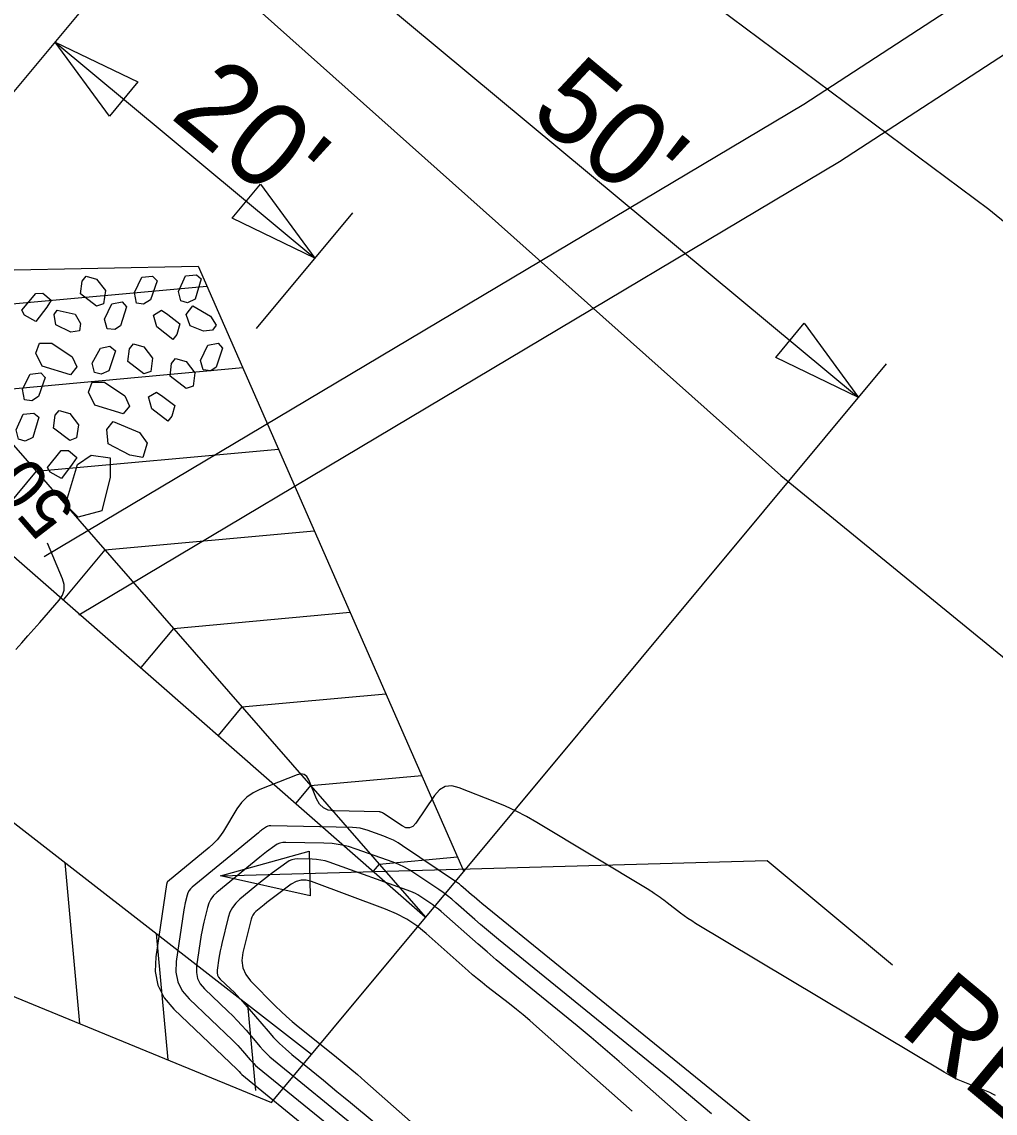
# Model space of a CAD drawing. Extents: x 2384780 to 2405861, y 547869 to 573706.
# Drawn here: x 2392414 to 2392471.6, y 553241 to 553305.6 of the extents above; entities that cross this region are included whole.
import ezdxf

# ---------------------------------------------------------------- set-up
doc = ezdxf.new("R2010")
doc.units = 0
for name, color, linetype in [('Breaklines', 7, 'Continuous'), ('Old_Level_23', 7, 'Continuous'), ('Old_Level_60', 7, 'Continuous'), ('Old_Level_61', 7, 'Continuous'), ('Old_Level_63', 7, 'Continuous'), ('Prop Buffer Zone 1', 7, 'Continuous'), ('Prop Buffer Zone 2', 7, 'Continuous'), ('Prop Special Cut Base Ditch Detail CELL', 7, 'Continuous')]:
    doc.layers.add(name, color=color, linetype=linetype)

msp = doc.modelspace()

# ---------------------------------------------------------------- linework, layer by layer
at = {"layer": 'Breaklines'}
for p, q in [((2392404.5415, 553290.71), (2392426.70025, 553317.32825)), ((2392425.03725, 553315.3305), (2392463.46475, 553283.341)), ((2392415.91975, 553304.37825), (2392431.29075, 553291.5825)), ((2392427.835, 553287.43125), (2392433.533, 553294.276)), ((2392404.5415, 553290.71), (2392424.387, 553291.1045)), ((2392404.5415, 553290.71), (2392437.826, 553252.598)), ((2392424.387, 553291.1045), (2392440.109, 553255.28475)), ((2392406.674, 553288.26825), (2392424.9005, 553289.93475)), ((2392398.9995, 553286.6095), (2392437.826, 553252.598)), ((2392410.7345, 553283.61875), (2392427.01925, 553285.1075)), ((2392428.72225, 553241.6065), (2392465.12775, 553285.33875)), ((2392414.79525, 553278.969), (2392429.138, 553280.2805)), ((2392414.79525, 553278.969), (2392411.81225, 553275.38575)), ((2392418.856, 553274.3195), (2392431.25675, 553275.45325)), ((2392418.856, 553274.3195), (2392416.399, 553271.36775)), ((2392422.9165, 553269.67), (2392433.3755, 553270.626)), ((2392422.9165, 553269.67), (2392420.9855, 553267.35025)), ((2392426.97725, 553265.02025), (2392435.494, 553265.799)), ((2392426.97725, 553265.02025), (2392425.572, 553263.33225)), ((2392431.03775, 553260.37075), (2392437.61275, 553260.97175)), ((2392383.175, 553260.35425), (2392428.72225, 553241.6065)), ((2392431.03775, 553260.37075), (2392430.1585, 553259.3145)), ((2392416.4975, 553255.81225), (2392417.36925, 553246.2795)), ((2392425.70414, 553255.01555), (2392458.06339, 553255.92179)), ((2392435.0985, 553255.721), (2392434.74525, 553255.29675)), ((2392435.0985, 553255.721), (2392439.7315, 553256.14475)), ((2392458.06339, 553255.92179), (2392465.48177, 553249.74629)), ((2392421.90275, 553251.6085), (2392422.5865, 553244.132)), ((2392427.30825, 553247.405), (2392427.77425, 553242.30675))]:
    msp.add_line(p, q, dxfattribs=at)
for points in [[(2392417.751, 553290.51875), (2392418.37525, 553290.338), (2392418.89275, 553289.6645), (2392418.78225, 553288.888), (2392418.37225, 553288.737), (2392417.4205, 553289.47), (2392417.51625, 553290.22675), (2392417.751, 553290.51875)], [(2392420.726, 553288.926), (2392420.6215, 553289.55475), (2392421.05675, 553290.4565), (2392421.69, 553290.52475), (2392421.95025, 553290.2515), (2392421.55775, 553289.12425), (2392421.159, 553288.86725), (2392420.726, 553288.926)], [(2392423.3595, 553289.06425), (2392423.22825, 553289.6185), (2392423.64425, 553290.535), (2392424.277, 553290.60425), (2392424.56825, 553290.3695), (2392424.2035, 553289.156), (2392423.7465, 553288.94625), (2392423.3595, 553289.06425)], [(2392415.69025, 553289.0965), (2392415.4285, 553288.69125), (2392414.78425, 553287.84375), (2392414.11675, 553288.21525), (2392413.9565, 553288.50025), (2392414.77325, 553289.50075), (2392415.19475, 553289.507), (2392415.69025, 553289.0965)], [(2392418.99825, 553287.40975), (2392418.84775, 553287.98), (2392419.283, 553288.88025), (2392419.89175, 553289.00075), (2392420.137, 553288.70675), (2392419.77975, 553287.5835), (2392419.44775, 553287.36975), (2392418.99825, 553287.40975)], [(2392425.23275, 553287.31575), (2392424.7055, 553287.25825), (2392423.90575, 553287.58), (2392423.6735, 553288.24825), (2392424.06125, 553288.77125), (2392425.1055, 553288.1555), (2392425.4485, 553287.62425), (2392425.23275, 553287.31575)], [(2392417.3635, 553287.28275), (2392416.8555, 553287.20925), (2392415.9545, 553287.6445), (2392415.87, 553288.25825), (2392416.038, 553288.50775), (2392417.0965, 553288.267), (2392417.42275, 553287.71575), (2392417.3635, 553287.28275)], [(2392422.2215, 553288.5045), (2392422.588, 553288.24225), (2392423.30525, 553287.69725), (2392423.12475, 553287.074), (2392422.88875, 553286.781), (2392421.9385, 553287.5135), (2392421.736, 553288.22075), (2392422.2215, 553288.5045)], [(2392414.99925, 553286.558), (2392415.72975, 553286.54925), (2392416.9325, 553285.74175), (2392417.2, 553285.144), (2392416.8235, 553284.676), (2392415.14975, 553285.1875), (2392414.77975, 553285.96525), (2392414.99925, 553286.558)], [(2392418.2535, 553284.82775), (2392418.1065, 553285.3625), (2392418.59575, 553286.25175), (2392419.15075, 553286.38375), (2392419.5015, 553286.10175), (2392419.09725, 553284.919), (2392418.64, 553284.70975), (2392418.2535, 553284.82775)], [(2392420.54875, 553286.51375), (2392421.173, 553286.33225), (2392421.69, 553285.66), (2392421.57975, 553284.88325), (2392421.169, 553284.7315), (2392420.21825, 553285.46425), (2392420.31325, 553286.22175), (2392420.54875, 553286.51375)], [(2392424.6775, 553284.96675), (2392424.527, 553285.537), (2392424.96225, 553286.4375), (2392425.57125, 553286.55775), (2392425.8165, 553286.26375), (2392425.459, 553285.1405), (2392425.12675, 553284.9265), (2392424.6775, 553284.96675)], [(2392423.0515, 553285.64475), (2392423.67625, 553285.4635), (2392424.19325, 553284.7905), (2392424.0825, 553284.01425), (2392423.6725, 553283.8625), (2392422.721, 553284.596), (2392422.81625, 553285.35275), (2392423.0515, 553285.64475)], [(2392414.10325, 553283.196), (2392413.9985, 553283.8245), (2392414.4345, 553284.7265), (2392415.067, 553284.7945), (2392415.328, 553284.52125), (2392414.93525, 553283.3935), (2392414.5365, 553283.13675), (2392414.10325, 553283.196)], [(2392418.11975, 553284.247), (2392418.84975, 553284.23775), (2392420.05175, 553283.43025), (2392420.31925, 553282.833), (2392419.943, 553282.3655), (2392418.269, 553282.87675), (2392417.8995, 553283.654), (2392418.11975, 553284.247)], [(2392421.92475, 553283.661), (2392422.29175, 553283.399), (2392423.00825, 553282.85475), (2392422.82725, 553282.231), (2392422.59275, 553281.93775), (2392421.64175, 553282.67025), (2392421.44025, 553283.37725), (2392421.92475, 553283.661)], [(2392413.75225, 553280.8705), (2392413.62125, 553281.42525), (2392414.03625, 553282.34175), (2392414.66875, 553282.41), (2392414.9605, 553282.176), (2392414.59575, 553280.9625), (2392414.1375, 553280.75275), (2392413.75225, 553280.8705)], [(2392416.16275, 553282.57625), (2392416.7865, 553282.39575), (2392417.30375, 553281.7225), (2392417.19325, 553280.946), (2392416.78275, 553280.7945), (2392415.8325, 553281.527), (2392415.92725, 553282.28475), (2392416.16275, 553282.57625)], [(2392421.1125, 553279.78875), (2392420.351, 553279.91975), (2392419.06875, 553280.5965), (2392418.975, 553281.44075), (2392419.35225, 553281.90875), (2392420.915, 553281.26075), (2392421.37525, 553280.63575), (2392421.1125, 553279.78875)], [(2392417.1995, 553279.79075), (2392416.938, 553279.38525), (2392416.294, 553278.53875), (2392415.626, 553278.9095), (2392415.46575, 553279.1945), (2392416.28325, 553280.19575), (2392416.7045, 553280.20175), (2392417.1995, 553279.79075)], [(2392419.17175, 553279.76525), (2392419.1835, 553278.6275), (2392418.675, 553276.6365), (2392417.2935, 553276.24675), (2392416.53225, 553277.004), (2392417.25025, 553279.36625), (2392418.05325, 553279.9205), (2392419.17175, 553279.76525)], [(2392388.94875, 553277.60625), (2392392.331, 553274.606), (2392431.09675, 553244.45875)]]:
    msp.add_lwpolyline(points, dxfattribs=at)
msp.add_lwpolyline([(2392431.01914, 553253.84402), (2392425.70414, 553255.01555), (2392430.94515, 553256.48294)], close=True, dxfattribs=at)
at = {"layer": 'Old_Level_23'}
for points in [[(2392419.13325, 553299.98575), (2392415.91975, 553304.37825), (2392420.82225, 553302.01475)], [(2392428.07725, 553295.975), (2392431.29075, 553291.5825), (2392426.38825, 553293.946)], [(2392460.25125, 553287.7335), (2392463.46475, 553283.341), (2392458.56225, 553285.7045)]]:
    msp.add_lwpolyline(points, close=True, dxfattribs=at)
at = {"layer": 'Old_Level_60'}
for points in [[(2392471.578, 553242.01075), (2392471.40475, 553242.10625), (2392471.22725, 553242.1935), (2392471.04525, 553242.272), (2392469.664, 553242.8295), (2392469.371, 553242.9545), (2392469.08325, 553243.0905), (2392468.80125, 553243.238), (2392468.5245, 553243.3965), (2392453.823, 553252.2075), (2392453.594, 553252.34925), (2392453.3695, 553252.4975), (2392453.14925, 553252.652), (2392452.93325, 553252.81275), (2392452.146, 553253.41725), (2392452.0405, 553253.49725), (2392451.93425, 553253.5765), (2392451.82725, 553253.6545), (2392451.71975, 553253.73175), (2392451.36675, 553253.982), (2392451.29075, 553254.035), (2392451.2135, 553254.0865), (2392451.1355, 553254.1365), (2392451.05675, 553254.18525), (2392444.4275, 553258.18225), (2392443.825, 553258.52825), (2392443.20925, 553258.84825), (2392442.58075, 553259.142), (2392441.9395, 553259.40925), (2392439.82275, 553260.2395), (2392439.39175, 553260.34475), (2392439.0065, 553260.30425), (2392438.66625, 553260.11825), (2392438.37175, 553259.78675), (2392437.26325, 553258.1385), (2392437.08925, 553257.9455), (2392436.8955, 553257.855), (2392436.682, 553257.8665), (2392436.4485, 553257.98), (2392435.36075, 553258.71625), (2392435.33625, 553258.73175), (2392435.31075, 553258.7455), (2392435.28475, 553258.75775), (2392435.25775, 553258.7685), (2392435.16825, 553258.8005), (2392435.149, 553258.8065), (2392435.12925, 553258.811), (2392435.10925, 553258.81375), (2392435.08925, 553258.815), (2392432.4345, 553258.86875), (2392432.088, 553258.91875), (2392431.7995, 553259.05375), (2392431.569, 553259.2735), (2392431.3965, 553259.578), (2392430.92775, 553260.712), (2392430.80925, 553260.9125), (2392430.65475, 553261.028), (2392430.4645, 553261.05875), (2392430.238, 553261.0045), (2392428.04375, 553260.1365), (2392427.63125, 553259.93525), (2392427.26675, 553259.6765), (2392426.95075, 553259.36075), (2392426.68325, 553258.98775), (2392425.88775, 553257.67575), (2392425.70675, 553257.40375), (2392425.505, 553257.14975), (2392425.282, 553256.914), (2392425.03825, 553256.6965), (2392422.5745, 553254.67675), (2392422.56125, 553254.664), (2392422.55025, 553254.6495), (2392422.542, 553254.6335), (2392422.53625, 553254.61575), (2392422.5215, 553254.55575), (2392422.5185, 553254.54275), (2392422.51575, 553254.52975), (2392422.5135, 553254.51675), (2392422.51125, 553254.5035), (2392421.87175, 553250.234), (2392421.8355, 553249.35375), (2392422.00125, 553248.543), (2392422.36925, 553247.80175), (2392422.939, 553247.12975), (2392426.6945, 553243.5615), (2392426.72275, 553243.534), (2392426.7505, 553243.50575), (2392426.77725, 553243.47675), (2392426.80325, 553243.44725), (2392426.887, 553243.349), (2392426.9055, 553243.3285), (2392426.92475, 553243.30875), (2392426.94475, 553243.29), (2392426.96575, 553243.272)], [(2392458.46225, 553239.34325), (2392441.1815, 553253.38075), (2392441.025, 553253.50925), (2392440.87, 553253.63925), (2392440.716, 553253.77075), (2392440.56325, 553253.90375), (2392440.06675, 553254.34075), (2392439.959, 553254.43275), (2392439.8485, 553254.521), (2392439.73525, 553254.60575), (2392439.61925, 553254.687), (2392436.48575, 553256.80775), (2392436.2185, 553256.9765), (2392435.9425, 553257.12775), (2392435.6575, 553257.26125), (2392435.36325, 553257.377), (2392434.388, 553257.72625), (2392434.1775, 553257.7925), (2392433.9635, 553257.84075), (2392433.7465, 553257.87175), (2392433.52625, 553257.885), (2392428.676, 553257.983), (2392428.59175, 553257.978), (2392428.51175, 553257.96), (2392428.436, 553257.9285), (2392428.3645, 553257.88375), (2392428.1375, 553257.71625), (2392428.08925, 553257.68), (2392428.04125, 553257.64325), (2392427.994, 553257.60575), (2392427.947, 553257.56775), (2392424.03125, 553254.3575), (2392423.92725, 553254.258), (2392423.843, 553254.14625), (2392423.7785, 553254.02175), (2392423.73375, 553253.885), (2392423.61975, 553253.41825), (2392423.5965, 553253.31775), (2392423.5755, 553253.217), (2392423.55675, 553253.116), (2392423.5405, 553253.01425), (2392423.08225, 553249.956), (2392423.0565, 553249.32575), (2392423.17525, 553248.745), (2392423.4385, 553248.214), (2392423.84675, 553247.73275), (2392426.4205, 553245.2875), (2392426.575, 553245.13675), (2392426.72525, 553244.9825), (2392426.8715, 553244.82425), (2392427.01375, 553244.662), (2392427.472, 553244.12625), (2392427.5725, 553244.014), (2392427.67775, 553243.90625), (2392427.7875, 553243.8035), (2392427.90225, 553243.7055), (2392433.06275, 553239.4865)], [(2392454.76175, 553240.92575), (2392453.52575, 553241.982), (2392452.2795, 553243.02575), (2392451.02275, 553244.057), (2392442.15325, 553251.262), (2392441.79925, 553251.5525), (2392441.448, 553251.8465), (2392441.09975, 553252.144), (2392440.7545, 553252.445), (2392439.631, 553253.434), (2392439.38725, 553253.64175), (2392439.13725, 553253.8415), (2392438.881, 553254.0335), (2392438.6185, 553254.21725), (2392437.2115, 553255.1695), (2392436.90475, 553255.36325), (2392436.58775, 553255.53675), (2392436.2605, 553255.69), (2392435.923, 553255.823), (2392433.744, 553256.60325), (2392433.2735, 553256.751), (2392432.79575, 553256.85925), (2392432.31075, 553256.92825), (2392431.8185, 553256.95775), (2392429.576, 553257.00325), (2392429.3975, 553256.99275), (2392429.22775, 553256.95425), (2392429.06725, 553256.88775), (2392428.91525, 553256.79275), (2392428.43425, 553256.43725), (2392428.33175, 553256.3605), (2392428.23, 553256.28225), (2392428.1295, 553256.203), (2392428.02975, 553256.12225), (2392425.48775, 553254.0385), (2392425.29325, 553253.85225), (2392425.13575, 553253.643), (2392425.01525, 553253.41025), (2392424.9315, 553253.1545), (2392424.718, 553252.28075), (2392424.6745, 553252.093), (2392424.63525, 553251.9045), (2392424.60025, 553251.71525), (2392424.5695, 553251.525), (2392424.293, 553249.67825), (2392424.27725, 553249.2975), (2392424.349, 553248.947), (2392424.508, 553248.62625), (2392424.7545, 553248.3355)], [(2392463.58975, 553231.42675), (2392449.291, 553244.02225), (2392448.46975, 553244.7385), (2392447.6415, 553245.44625), (2392446.80625, 553246.14575), (2392445.964, 553246.837), (2392443.125, 553249.143), (2392442.5735, 553249.59575), (2392442.02625, 553250.054), (2392441.4835, 553250.5175), (2392440.9455, 553250.9865), (2392438.7685, 553252.90275), (2392438.60475, 553253.04225), (2392438.43675, 553253.1765), (2392438.26475, 553253.30525), (2392438.0885, 553253.42875), (2392437.506, 553253.82275), (2392437.379, 553253.90325), (2392437.248, 553253.975), (2392437.1125, 553254.0385), (2392436.97275, 553254.0935), (2392432.14025, 553255.82425), (2392431.8935, 553255.9015), (2392431.64275, 553255.95825), (2392431.3885, 553255.9945), (2392431.13025, 553256.01), (2392430.28075, 553256.02725), (2392430.103, 553256.017), (2392429.93425, 553255.97875), (2392429.7745, 553255.9125), (2392429.62375, 553255.81825), (2392428.778, 553255.19325), (2392428.59775, 553255.05825), (2392428.41925, 553254.921), (2392428.24225, 553254.7815), (2392428.06725, 553254.63975), (2392426.8445, 553253.63725), (2392426.605, 553253.40825), (2392426.41125, 553253.1505), (2392426.26275, 553252.86425), (2392426.15975, 553252.54925), (2392425.788, 553251.0265), (2392425.7375, 553250.81), (2392425.69225, 553250.5925), (2392425.652, 553250.374), (2392425.6165, 553250.1545), (2392425.50875, 553249.436), (2392425.50275, 553249.288), (2392425.53075, 553249.1515), (2392425.5925, 553249.02675), (2392425.6885, 553248.91375)], [(2392425.6885, 553248.91375), (2392426.32625, 553248.30775), (2392426.509, 553248.1295), (2392426.68675, 553247.947), (2392426.86, 553247.75975), (2392427.02825, 553247.568), (2392428.51975, 553245.8235), (2392428.847, 553245.4575), (2392429.1895, 553245.10725), (2392429.5475, 553244.7725), (2392429.9205, 553244.45325), (2392431.794, 553242.9215), (2392432.19525, 553242.593), (2392432.59575, 553242.2635), (2392432.9955, 553241.93325), (2392433.39475, 553241.6025), (2392448.45325, 553229.0925)], [(2392424.7545, 553248.3355), (2392426.1465, 553247.01325), (2392426.427, 553246.73975), (2392426.70025, 553246.45925), (2392426.966, 553246.1715), (2392427.2245, 553245.877), (2392428.057, 553244.9035), (2392428.2395, 553244.69925), (2392428.43075, 553244.50375), (2392428.6305, 553244.317), (2392428.83875, 553244.139), (2392433.9225, 553239.9825)], [(2392426.96575, 553243.272), (2392438.18375, 553234.1005), (2392438.9855, 553233.2345), (2392439.35775, 553232.299), (2392439.30075, 553231.2935), (2392438.81425, 553230.21825), (2392437.4025, 553227.9835)]]:
    msp.add_lwpolyline(points, dxfattribs=at)
at = {"layer": 'Old_Level_61'}
for points in [[(2392413.5965, 553268.42725), (2392413.9535, 553268.8235), (2392414.3085, 553269.222), (2392414.661, 553269.62225), (2392415.01125, 553270.02475), (2392416.15225, 553271.34225), (2392416.348, 553271.6325), (2392416.44675, 553271.93825), (2392416.4485, 553272.25925), (2392416.35275, 553272.596), (2392415.46625, 553274.714)], [(2392450.0645, 553241.09275), (2392444.40275, 553246.11125), (2392444.012, 553246.452), (2392443.616, 553246.7865), (2392443.2145, 553247.11475), (2392442.808, 553247.4365), (2392441.47125, 553248.4775), (2392441.18675, 553248.70275), (2392440.906, 553248.93275), (2392440.629, 553249.167), (2392440.35575, 553249.40625), (2392437.8745, 553251.61425), (2392437.32575, 553252.05925), (2392436.74325, 553252.44825), (2392436.127, 553252.781), (2392435.477, 553253.0575), (2392431.09475, 553254.69), (2392430.77775, 553254.7695), (2392430.47225, 553254.76775), (2392430.17825, 553254.685), (2392429.8955, 553254.521), (2392428.923, 553253.80225), (2392428.764, 553253.68325), (2392428.6065, 553253.562), (2392428.4505, 553253.439), (2392428.296, 553253.314), (2392427.794, 553252.9025), (2392427.69575, 553252.80825), (2392427.616, 553252.7025), (2392427.555, 553252.585), (2392427.51275, 553252.45575)], [(2392427.51275, 553252.45575), (2392427.03025, 553250.4795), (2392426.971, 553250.01425), (2392427.028, 553249.581), (2392427.20125, 553249.17975), (2392427.49075, 553248.81075), (2392428.9665, 553247.312), (2392429.28725, 553246.99575), (2392429.61675, 553246.6895), (2392429.95525, 553246.39275), (2392430.30275, 553246.106), (2392432.449, 553244.38625), (2392432.90675, 553244.015), (2392433.35975, 553243.63825), (2392433.80825, 553243.25625), (2392434.252, 553242.8685), (2392448.8005, 553230.006)]]:
    msp.add_lwpolyline(points, dxfattribs=at)
at = {"layer": 'Old_Level_63'}
msp.add_circle((2392330.5416, 553340.35211), 187.93516, dxfattribs=at)
at = {"layer": 'Prop Buffer Zone 1'}
msp.add_lwpolyline([(2392422.729, 553310.96475), (2392458.8745, 553278.7145), (2392510.48975, 553236.5565), (2392515.83375, 553232.26675)], dxfattribs=at)
at = {"layer": 'Prop Buffer Zone 2'}
msp.add_lwpolyline([(2392451.6745, 553309.026), (2392471.18275, 553294.485), (2392523.0755, 553252.10025), (2392524.3505, 553251.07675)], dxfattribs=at)
at = {"layer": 'Prop Special Cut Base Ditch Detail CELL'}
for points in [[(2393431.31709, 553709.48884), (2393357.37226, 553699.67063), (2393302.75478, 553690.31116), (2393257.85657, 553681.90305), (2393220.94074, 553673.6205), (2393177.22385, 553664.09876), (2393130.25398, 553651.77293), (2393083.62573, 553636.74092), (2393035.75342, 553621.04225), (2392997.19811, 553608.4336), (2392948.73758, 553587.91579), (2392921.95299, 553579.12115), (2392876.36656, 553560.71871), (2392828.53847, 553536.35184), (2392787.31717, 553514.22418), (2392744.88897, 553491.62091), (2392704.02998, 553467.27246), (2392661.48042, 553438.97206), (2392622.97168, 553410.36192), (2392582.55148, 553381.89188), (2392542.06772, 553354.9962), (2392501.34312, 553327.47727), (2392460.22413, 553300.68247), (2392415.2673, 553273.89837)], [(2393431.84358, 553705.52364), (2393357.97352, 553695.71536), (2393303.46076, 553686.37384), (2393258.66281, 553677.9845), (2393221.80422, 553669.71479), (2393178.15755, 553660.20834), (2393131.37615, 553647.93197), (2393084.8626, 553632.93695), (2393036.99828, 553617.24089), (2392998.60204, 553604.68426), (2392950.1437, 553584.16738), (2392923.32709, 553575.36223), (2392878.0263, 553557.07509), (2392830.39252, 553532.80722), (2392789.20347, 553510.69687), (2392746.85429, 553488.1357), (2392706.16272, 553463.88702), (2392663.78233, 553435.69914), (2392625.31649, 553407.12087), (2392584.81033, 553378.59028), (2392544.29427, 553351.67314), (2392503.55497, 553324.14428), (2392462.34054, 553297.28728), (2392417.3146, 553270.46201)]]:
    msp.add_lwpolyline(points, dxfattribs=at)

# ---------------------------------------------------------------- texts
at = {"layer": 'Breaklines'}
for s, p in [("50'", (2392443.865, 553300.014)), ("20'", (2392422.64825, 553299.95525)), ('REMOVE', (2392465.75843, 553245.83753))]:
    msp.add_text(s, height=5, rotation=320.2238556, dxfattribs=at).set_placement(p)
at = {"layer": 'Old_Level_61'}
msp.add_text('50', height=3, rotation=130.8673194, dxfattribs=at).set_placement((2392417.2385, 553276.665))

doc.saveas('drawing.dxf')
